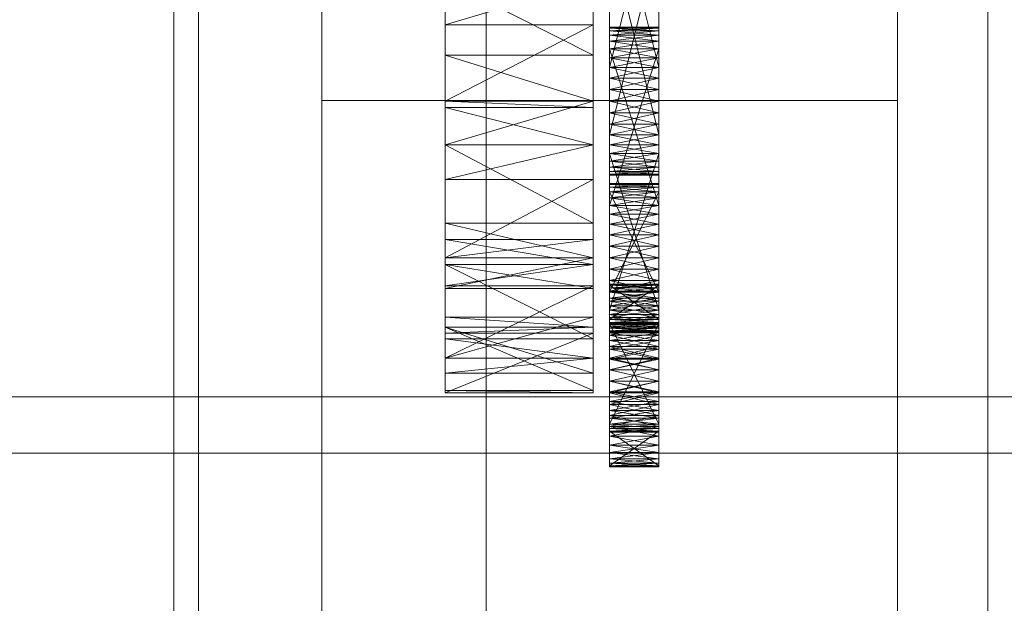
# Model space of a CAD drawing. Header units: millimetres. Extents: x -4738 to 65662, y -68080 to 6847.
# Tile 407 of 656: x 1378 to 1498, y -33625 to -33554. Entities that reach past the tile are written whole.
import ezdxf

# ---------------------------------------------------------------- set-up
doc = ezdxf.new("R2010")
doc.units = ezdxf.units.MM
for name, color, linetype, lineweight in [('COTAS_O', 1, 'Continuous', 0), ('frontal_C03', 7, 'Continuous', 0), ('frontal_secador', 7, 'Continuous', 0), ('frontal_tolva', 7, 'Continuous', 0)]:
    doc.layers.add(name, color=color, linetype=linetype, lineweight=lineweight)
doc.dimstyles.new('R19_100', dxfattribs={"dimtxt": 250, "dimasz": 150, "dimexe": 150, "dimexo": 80, "dimgap": 100, "dimtad": 1, "dimtih": 1, "dimtoh": 1, "dimdsep": 46, "dimcen": 0.09, "dimadec": 0, "dimazin": 0, "dimtfac": 1, "dimtdec": 4, "dimtofl": 0, "dimtmove": 0, "dimatfit": 3, "dimfxl": 1, "dimtolj": 1, "dimtzin": 0, "dimarcsym": 0})

# ---------------------------------------------------------------- blocks, each defined once
blk = doc.blocks.new('DIM_R30_48')
at = {"layer": 'COTAS_O'}
for p, q in [((-1725, -33700), (-1575, -33655)), ((1725, -33700), (1575, -33655)), ((-1725, -34400), (-1725, -33700)), ((-1725, -33700), (1725, -33700)), ((-1725, -33700), (-1575, -33745)), ((1725, -33700), (1575, -33745)), ((1725, -34400), (1725, -33700))]:
    blk.add_line(p, q, dxfattribs=at)
blk.add_text('3450 O', height=250, dxfattribs=at).set_placement((0, -33600))

msp = doc.modelspace()

# ---------------------------------------------------------------- linework, layer by layer
at = {"layer": 'frontal_C03'}
for p, q in [((1435, -34954.179), (1435, -32259.264)), ((1496, -34954.179), (1496, -32259.264)), ((1435, -32263.162), (1435, -34958.077)), ((1435, -35437.51), (1435, -32742.595)), ((1435, -32746.492), (1435, -35441.408)), ((1496, -32746.492), (1496, -35441.408)), ((1415, -35988), (1415, -33007.45)), ((1485, -35988), (1485, -33007.45)), ((1415, -33563.95), (1485, -33563.95)), ((1415, -35988), (1415, -33563.95)), ((1485, -35988), (1485, -33563.95))]:
    msp.add_line(p, q, dxfattribs=at)
at = {"layer": 'frontal_secador'}
for p, q in [((1400, -36000), (1400, -33000)), ((1397, -35940), (1397, -33075)), ((1400, -36000), (1400, -33075)), ((1400, -34600), (1400, -33075)), ((1400, -35940), (1400, -33075)), ((1400, -34650), (1400, -33075)), ((1400, -36000), (1400, -33250)), ((1430, -33591.527), (1430, -33457.639)), ((1448, -33457.639), (1448, -33591.527)), ((1430, -33525.858), (1430, -33569.361)), ((1430, -33525.858), (1430, -33591.527)), ((1448, -33569.361), (1448, -33525.858)), ((1448, -33591.527), (1448, -33525.858)), ((1450, -33531.516), (1450, -33562.642)), ((1456, -33562.642), (1456, -33531.516)), ((1450, -33561.268), (1450, -33533.711)), ((1450, -33566.831), (1450, -33533.711)), ((1450, -33573.05), (1450, -33533.711)), ((1450, -33534.785), (1450, -33559.964)), ((1450, -33534.785), (1450, -33562.642)), ((1450, -33570.414), (1450, -33534.785)), ((1456, -33533.711), (1456, -33561.268)), ((1456, -33533.711), (1456, -33566.831)), ((1456, -33533.711), (1456, -33573.05)), ((1456, -33559.964), (1456, -33534.785)), ((1456, -33562.642), (1456, -33534.785)), ((1456, -33534.785), (1456, -33570.414)), ((1450, -33561.268), (1450, -33535.99)), ((1450, -33535.99), (1450, -33559.964)), ((1456, -33535.99), (1450, -33559.964)), ((1456, -33559.964), (1450, -33535.99)), ((1456, -33535.99), (1456, -33561.268)), ((1456, -33559.964), (1456, -33535.99)), ((1450, -33570.414), (1450, -33540.075)), ((1456, -33540.075), (1456, -33570.414)), ((1450, -33541.483), (1450, -33569.34)), ((1450, -33541.483), (1450, -33571.331)), ((1450, -33541.483), (1450, -33573.05)), ((1456, -33569.34), (1456, -33541.483)), ((1456, -33571.331), (1456, -33541.483)), ((1456, -33573.05), (1456, -33541.483)), ((1450, -33568.135), (1450, -33542.857)), ((1450, -33570.414), (1450, -33542.857)), ((1456, -33542.857), (1456, -33568.135)), ((1456, -33542.857), (1456, -33570.414)), ((1450, -33544.161), (1450, -33569.34)), ((1450, -33568.135), (1450, -33544.161)), ((1456, -33568.135), (1450, -33544.161)), ((1456, -33544.161), (1450, -33568.135)), ((1456, -33569.34), (1456, -33544.161)), ((1456, -33544.161), (1456, -33568.135)), ((1430, -33549.365), (1430, -33564.806)), ((1430, -33558.435), (1430, -33549.365)), ((1430, -33569.361), (1430, -33549.365)), ((1430, -33549.365), (1430, -33554.777)), ((1430, -33583.889), (1430, -33549.365)), ((1430, -33591.527), (1430, -33549.365)), ((1448, -33549.365), (1430, -33554.777)), ((1448, -33558.435), (1430, -33549.365)), ((1448, -33564.806), (1448, -33549.365)), ((1448, -33549.365), (1448, -33558.435)), ((1448, -33549.365), (1448, -33569.361)), ((1448, -33554.777), (1448, -33549.365)), ((1448, -33549.365), (1448, -33583.889)), ((1448, -33549.365), (1448, -33591.527)), ((1430, -33569.353), (1430, -33554.777)), ((1430, -33554.777), (1430, -33564.05)), ((1430, -33569.361), (1430, -33554.777)), ((1448, -33554.777), (1430, -33554.777)), ((1448, -33554.777), (1430, -33564.05)), ((1448, -33554.777), (1448, -33569.353)), ((1448, -33564.05), (1448, -33554.777)), ((1448, -33554.777), (1448, -33569.361)), ((1450, -33555.16), (1450, -33555.05)), ((1456, -33555.16), (1450, -33555.05)), ((1456, -33555.05), (1450, -33555.05)), ((1456, -33555.05), (1450, -33555.16)), ((1450, -33555.05), (1450, -33555.49)), ((1450, -33555.05), (1450, -33556.768)), ((1450, -33555.05), (1450, -33578.99)), ((1450, -33561.268), (1450, -33555.05)), ((1456, -33555.16), (1456, -33555.05)), ((1456, -33555.49), (1456, -33555.05)), ((1456, -33556.768), (1456, -33555.05)), ((1456, -33578.99), (1456, -33555.05)), ((1456, -33555.05), (1456, -33561.268)), ((1450, -33555.16), (1450, -33556.031)), ((1450, -33555.49), (1450, -33555.16)), ((1450, -33555.16), (1450, -33557.686)), ((1456, -33555.49), (1450, -33555.16)), ((1456, -33555.16), (1450, -33555.16)), ((1456, -33555.16), (1450, -33555.49)), ((1450, -33556.031), (1450, -33555.49)), ((1456, -33556.031), (1450, -33555.49)), ((1456, -33555.49), (1450, -33555.49)), ((1456, -33555.49), (1450, -33556.031)), ((1450, -33555.49), (1450, -33556.768)), ((1450, -33556.031), (1450, -33557.686)), ((1450, -33556.768), (1450, -33556.031)), ((1450, -33577.785), (1450, -33556.031)), ((1450, -33583.075), (1450, -33556.031)), ((1450, -33556.031), (1450, -33568.135)), ((1450, -33591.635), (1450, -33556.031)), ((1456, -33556.768), (1450, -33556.031)), ((1456, -33556.031), (1450, -33556.031)), ((1456, -33556.031), (1450, -33556.768)), ((1456, -33556.031), (1456, -33555.16)), ((1456, -33555.16), (1456, -33555.49)), ((1456, -33557.686), (1456, -33555.16)), ((1456, -33555.49), (1456, -33556.031)), ((1456, -33556.768), (1456, -33555.49)), ((1456, -33557.686), (1456, -33556.031)), ((1456, -33556.031), (1456, -33556.768)), ((1456, -33556.031), (1456, -33577.785)), ((1456, -33556.031), (1456, -33583.075)), ((1456, -33568.135), (1456, -33556.031)), ((1456, -33556.031), (1456, -33591.635)), ((1450, -33557.686), (1450, -33556.768)), ((1456, -33557.686), (1450, -33556.768)), ((1456, -33556.768), (1450, -33556.768)), ((1456, -33556.768), (1450, -33557.686)), ((1450, -33556.768), (1450, -33576.711)), ((1450, -33558.76), (1450, -33556.768)), ((1450, -33556.768), (1450, -33578.99)), ((1450, -33561.268), (1450, -33556.768)), ((1456, -33556.768), (1456, -33557.686)), ((1456, -33576.711), (1456, -33556.768)), ((1456, -33556.768), (1456, -33558.76)), ((1456, -33578.99), (1456, -33556.768)), ((1456, -33556.768), (1456, -33561.268)), ((1430, -33558.435), (1430, -33564.806)), ((1430, -33564.05), (1430, -33558.435)), ((1448, -33564.05), (1430, -33558.435)), ((1448, -33558.435), (1430, -33558.435)), ((1448, -33564.806), (1448, -33558.435)), ((1448, -33558.435), (1448, -33564.05)), ((1450, -33557.686), (1450, -33559.964)), ((1450, -33558.76), (1450, -33557.686)), ((1450, -33577.785), (1450, -33557.686)), ((1450, -33557.686), (1450, -33576.711)), ((1450, -33557.686), (1450, -33562.642)), ((1450, -33557.686), (1450, -33568.135)), ((1456, -33558.76), (1450, -33557.686)), ((1456, -33557.686), (1450, -33557.686)), ((1456, -33557.686), (1450, -33576.711)), ((1456, -33576.711), (1450, -33557.686)), ((1456, -33557.686), (1450, -33558.76)), ((1456, -33559.964), (1456, -33557.686)), ((1456, -33557.686), (1456, -33558.76)), ((1456, -33557.686), (1456, -33577.785)), ((1456, -33576.711), (1456, -33557.686)), ((1456, -33562.642), (1456, -33557.686)), ((1456, -33568.135), (1456, -33557.686)), ((1450, -33559.964), (1450, -33558.76)), ((1456, -33559.964), (1450, -33558.76)), ((1456, -33558.76), (1450, -33558.76)), ((1450, -33561.268), (1450, -33558.76)), ((1456, -33558.76), (1450, -33559.964)), ((1456, -33558.76), (1456, -33559.964)), ((1456, -33558.76), (1456, -33561.268)), ((1450, -33559.964), (1450, -33561.268)), ((1456, -33559.964), (1450, -33559.964)), ((1456, -33559.964), (1450, -33561.268)), ((1450, -33559.964), (1450, -33562.642)), ((1456, -33561.268), (1450, -33559.964)), ((1456, -33561.268), (1456, -33559.964)), ((1456, -33562.642), (1456, -33559.964)), ((1450, -33564.05), (1450, -33561.268)), ((1450, -33561.268), (1450, -33562.642)), ((1450, -33566.831), (1450, -33561.268)), ((1456, -33561.268), (1450, -33561.268)), ((1456, -33561.268), (1450, -33562.642)), ((1456, -33562.642), (1450, -33561.268)), ((1450, -33591.094), (1450, -33561.268)), ((1450, -33561.268), (1450, -33578.99)), ((1456, -33561.268), (1456, -33564.05)), ((1456, -33562.642), (1456, -33561.268)), ((1456, -33561.268), (1456, -33566.831)), ((1456, -33561.268), (1456, -33591.094)), ((1456, -33578.99), (1456, -33561.268)), ((1450, -33562.642), (1450, -33564.05)), ((1456, -33562.642), (1450, -33562.642)), ((1456, -33562.642), (1450, -33564.05)), ((1450, -33562.642), (1450, -33565.458)), ((1450, -33562.642), (1450, -33568.135)), ((1456, -33564.05), (1450, -33562.642)), ((1450, -33562.642), (1450, -33572.069)), ((1450, -33562.642), (1450, -33570.414)), ((1456, -33564.05), (1456, -33562.642)), ((1456, -33565.458), (1456, -33562.642)), ((1456, -33568.135), (1456, -33562.642)), ((1456, -33572.069), (1456, -33562.642)), ((1456, -33570.414), (1456, -33562.642)), ((1430, -33564.05), (1430, -33569.353)), ((1430, -33564.806), (1430, -33564.05)), ((1448, -33564.05), (1430, -33564.05)), ((1448, -33564.05), (1430, -33569.353)), ((1448, -33564.806), (1430, -33564.05)), ((1448, -33569.353), (1448, -33564.05)), ((1448, -33564.05), (1448, -33564.806)), ((1450, -33566.831), (1450, -33564.05)), ((1450, -33564.05), (1450, -33565.458)), ((1456, -33564.05), (1450, -33564.05)), ((1456, -33564.05), (1450, -33565.458)), ((1456, -33565.458), (1450, -33564.05)), ((1456, -33564.05), (1456, -33566.831)), ((1456, -33565.458), (1456, -33564.05)), ((1430, -33569.361), (1430, -33564.806)), ((1448, -33569.361), (1430, -33564.806)), ((1448, -33564.806), (1430, -33564.806)), ((1448, -33564.806), (1448, -33569.361)), ((1450, -33565.458), (1450, -33566.831)), ((1456, -33565.458), (1450, -33565.458)), ((1456, -33565.458), (1450, -33566.831)), ((1450, -33565.458), (1450, -33568.135)), ((1456, -33566.831), (1450, -33565.458)), ((1456, -33566.831), (1456, -33565.458)), ((1456, -33568.135), (1456, -33565.458)), ((1450, -33569.34), (1450, -33566.831)), ((1450, -33566.831), (1450, -33568.135)), ((1450, -33571.331), (1450, -33566.831)), ((1450, -33573.05), (1450, -33566.831)), ((1456, -33566.831), (1450, -33566.831)), ((1456, -33566.831), (1450, -33568.135)), ((1456, -33568.135), (1450, -33566.831)), ((1450, -33591.094), (1450, -33566.831)), ((1456, -33566.831), (1456, -33569.34)), ((1456, -33568.135), (1456, -33566.831)), ((1456, -33566.831), (1456, -33571.331)), ((1456, -33566.831), (1456, -33573.05)), ((1456, -33566.831), (1456, -33591.094)), ((1450, -33569.34), (1450, -33568.135)), ((1456, -33568.135), (1450, -33568.135)), ((1456, -33568.135), (1450, -33569.34)), ((1456, -33569.34), (1450, -33568.135)), ((1450, -33568.135), (1450, -33570.414)), ((1450, -33568.135), (1450, -33590.357)), ((1450, -33568.135), (1450, -33591.635)), ((1450, -33568.135), (1450, -33572.069)), ((1456, -33568.135), (1456, -33569.34)), ((1456, -33570.414), (1456, -33568.135)), ((1456, -33590.357), (1456, -33568.135)), ((1456, -33591.635), (1456, -33568.135)), ((1456, -33572.069), (1456, -33568.135)), ((1448, -33569.353), (1430, -33569.353)), ((1448, -33569.353), (1430, -33569.361)), ((1430, -33569.361), (1430, -33580.859)), ((1430, -33578.895), (1430, -33569.361)), ((1430, -33583.889), (1430, -33569.361)), ((1430, -33569.361), (1430, -33573.572)), ((1430, -33569.361), (1430, -33591.527)), ((1448, -33569.361), (1430, -33569.361)), ((1448, -33569.361), (1430, -33573.572)), ((1448, -33578.895), (1430, -33569.361)), ((1448, -33580.859), (1448, -33569.361)), ((1448, -33569.361), (1448, -33578.895)), ((1448, -33569.361), (1448, -33583.889)), ((1448, -33573.572), (1448, -33569.361)), ((1448, -33591.527), (1448, -33569.361)), ((1450, -33571.331), (1450, -33569.34)), ((1450, -33569.34), (1450, -33570.414)), ((1456, -33569.34), (1450, -33569.34)), ((1456, -33569.34), (1450, -33570.414)), ((1456, -33570.414), (1450, -33569.34)), ((1450, -33589.439), (1450, -33569.34)), ((1450, -33591.094), (1450, -33569.34)), ((1456, -33569.34), (1456, -33571.331)), ((1456, -33570.414), (1456, -33569.34)), ((1456, -33569.34), (1456, -33589.439)), ((1456, -33569.34), (1456, -33591.094)), ((1450, -33570.414), (1450, -33571.331)), ((1456, -33570.414), (1450, -33570.414)), ((1456, -33570.414), (1450, -33571.331)), ((1456, -33571.331), (1450, -33570.414)), ((1450, -33570.414), (1450, -33590.357)), ((1450, -33589.439), (1450, -33570.414)), ((1456, -33589.439), (1450, -33570.414)), ((1456, -33570.414), (1450, -33589.439)), ((1450, -33572.069), (1450, -33570.414)), ((1450, -33572.939), (1450, -33570.414)), ((1456, -33571.331), (1456, -33570.414)), ((1456, -33590.357), (1456, -33570.414)), ((1456, -33570.414), (1456, -33589.439)), ((1456, -33570.414), (1456, -33572.069)), ((1456, -33570.414), (1456, -33572.939)), ((1450, -33572.609), (1450, -33571.331)), ((1450, -33571.331), (1450, -33572.069)), ((1450, -33573.05), (1450, -33571.331)), ((1456, -33571.331), (1450, -33571.331)), ((1456, -33571.331), (1450, -33572.069)), ((1456, -33572.069), (1450, -33571.331)), ((1456, -33571.331), (1456, -33572.609)), ((1456, -33572.069), (1456, -33571.331)), ((1456, -33571.331), (1456, -33573.05)), ((1450, -33572.069), (1450, -33572.609)), ((1456, -33572.069), (1450, -33572.069)), ((1456, -33572.069), (1450, -33572.609)), ((1456, -33572.609), (1450, -33572.069)), ((1450, -33572.939), (1450, -33572.069)), ((1450, -33573.05), (1450, -33572.609)), ((1450, -33572.609), (1450, -33572.939)), ((1456, -33572.609), (1450, -33572.609)), ((1456, -33572.609), (1450, -33572.939)), ((1456, -33572.939), (1450, -33572.609)), ((1450, -33572.939), (1450, -33573.05)), ((1456, -33572.939), (1450, -33572.939)), ((1456, -33572.939), (1450, -33573.05)), ((1456, -33573.05), (1450, -33572.939)), ((1456, -33573.05), (1450, -33573.05)), ((1456, -33572.609), (1456, -33572.069)), ((1456, -33572.069), (1456, -33572.939)), ((1456, -33572.609), (1456, -33573.05)), ((1456, -33572.939), (1456, -33572.609)), ((1456, -33573.05), (1456, -33572.939)), ((1430, -33586.827), (1430, -33573.572)), ((1430, -33573.572), (1430, -33583.075)), ((1430, -33583.889), (1430, -33573.572)), ((1448, -33573.572), (1430, -33573.572)), ((1448, -33573.572), (1430, -33583.075)), ((1448, -33573.572), (1448, -33586.827)), ((1448, -33583.075), (1448, -33573.572)), ((1448, -33573.572), (1448, -33583.889)), ((1450, -33574.186), (1450, -33574.075)), ((1456, -33574.186), (1450, -33574.075)), ((1456, -33574.075), (1450, -33574.075)), ((1456, -33574.075), (1450, -33574.186)), ((1450, -33574.075), (1450, -33574.516)), ((1450, -33574.186), (1450, -33575.056)), ((1450, -33574.516), (1450, -33574.186)), ((1450, -33588.01), (1450, -33574.186)), ((1450, -33574.186), (1450, -33578.99)), ((1450, -33592.51), (1450, -33574.186)), ((1450, -33574.186), (1450, -33589.439)), ((1450, -33602.572), (1450, -33574.186)), ((1456, -33574.516), (1450, -33574.186)), ((1456, -33574.186), (1450, -33574.186)), ((1456, -33574.186), (1450, -33574.516)), ((1456, -33574.186), (1456, -33574.075)), ((1456, -33574.516), (1456, -33574.075)), ((1456, -33575.056), (1456, -33574.186)), ((1456, -33574.186), (1456, -33574.516)), ((1456, -33574.186), (1456, -33588.01)), ((1456, -33578.99), (1456, -33574.186)), ((1456, -33574.186), (1456, -33592.51)), ((1456, -33589.439), (1456, -33574.186)), ((1456, -33574.186), (1456, -33602.572)), ((1450, -33575.056), (1450, -33574.516)), ((1456, -33575.056), (1450, -33574.516)), ((1456, -33574.516), (1450, -33574.516)), ((1456, -33574.516), (1450, -33575.056)), ((1450, -33574.516), (1450, -33587.272)), ((1450, -33575.794), (1450, -33574.516)), ((1450, -33574.516), (1450, -33588.927)), ((1450, -33577.785), (1450, -33574.516)), ((1450, -33583.075), (1450, -33574.516)), ((1450, -33575.056), (1450, -33576.711)), ((1450, -33575.794), (1450, -33575.056)), ((1450, -33588.01), (1450, -33575.056)), ((1450, -33575.056), (1450, -33587.272)), ((1450, -33575.056), (1450, -33578.99)), ((1456, -33575.794), (1450, -33575.056)), ((1456, -33575.056), (1450, -33575.056)), ((1456, -33575.056), (1450, -33587.272)), ((1456, -33587.272), (1450, -33575.056)), ((1456, -33575.056), (1450, -33575.794)), ((1456, -33574.516), (1456, -33575.056)), ((1456, -33587.272), (1456, -33574.516)), ((1456, -33574.516), (1456, -33575.794)), ((1456, -33588.927), (1456, -33574.516)), ((1456, -33574.516), (1456, -33577.785)), ((1456, -33574.516), (1456, -33583.075)), ((1456, -33576.711), (1456, -33575.056)), ((1456, -33575.056), (1456, -33575.794)), ((1456, -33575.056), (1456, -33588.01)), ((1456, -33587.272), (1456, -33575.056)), ((1456, -33578.99), (1456, -33575.056)), ((1450, -33576.711), (1450, -33575.794)), ((1456, -33576.711), (1450, -33575.794)), ((1456, -33575.794), (1450, -33575.794)), ((1450, -33577.785), (1450, -33575.794)), ((1456, -33575.794), (1450, -33576.711)), ((1456, -33575.794), (1456, -33576.711)), ((1456, -33575.794), (1456, -33577.785)), ((1450, -33576.711), (1450, -33577.785)), ((1456, -33576.711), (1450, -33576.711)), ((1456, -33576.711), (1450, -33577.785)), ((1450, -33576.711), (1450, -33578.99)), ((1456, -33577.785), (1450, -33576.711)), ((1450, -33580.294), (1450, -33577.785)), ((1450, -33577.785), (1450, -33578.99)), ((1450, -33583.075), (1450, -33577.785)), ((1456, -33577.785), (1450, -33577.785)), ((1456, -33577.785), (1450, -33578.99)), ((1456, -33578.99), (1450, -33577.785)), ((1456, -33577.785), (1456, -33576.711)), ((1456, -33578.99), (1456, -33576.711)), ((1456, -33577.785), (1456, -33580.294)), ((1456, -33578.99), (1456, -33577.785)), ((1456, -33577.785), (1456, -33583.075)), ((1430, -33578.895), (1430, -33580.859)), ((1430, -33583.075), (1430, -33578.895)), ((1448, -33583.075), (1430, -33578.895)), ((1448, -33578.895), (1430, -33578.895)), ((1448, -33580.859), (1448, -33578.895)), ((1448, -33578.895), (1448, -33583.075)), ((1450, -33578.99), (1450, -33580.294)), ((1456, -33578.99), (1450, -33578.99)), ((1456, -33578.99), (1450, -33580.294)), ((1450, -33578.99), (1450, -33581.667)), ((1450, -33578.99), (1450, -33584.483)), ((1450, -33578.99), (1450, -33589.439)), ((1456, -33580.294), (1450, -33578.99)), ((1450, -33578.99), (1450, -33591.094)), ((1456, -33580.294), (1456, -33578.99)), ((1456, -33581.667), (1456, -33578.99)), ((1456, -33584.483), (1456, -33578.99)), ((1456, -33589.439), (1456, -33578.99)), ((1456, -33591.094), (1456, -33578.99)), ((1450, -33583.075), (1450, -33580.294)), ((1450, -33580.294), (1450, -33581.667)), ((1456, -33580.294), (1450, -33580.294)), ((1456, -33580.294), (1450, -33581.667)), ((1456, -33581.667), (1450, -33580.294)), ((1456, -33580.294), (1456, -33583.075)), ((1456, -33581.667), (1456, -33580.294)), ((1430, -33580.859), (1430, -33583.075)), ((1430, -33583.889), (1430, -33580.859)), ((1448, -33583.889), (1430, -33580.859)), ((1448, -33580.859), (1430, -33580.859)), ((1448, -33580.859), (1430, -33583.075)), ((1448, -33583.075), (1448, -33580.859)), ((1448, -33580.859), (1448, -33583.889)), ((1450, -33581.667), (1450, -33583.075)), ((1456, -33581.667), (1450, -33581.667)), ((1456, -33581.667), (1450, -33583.075)), ((1450, -33581.667), (1450, -33584.483)), ((1456, -33583.075), (1450, -33581.667)), ((1456, -33583.075), (1456, -33581.667)), ((1456, -33584.483), (1456, -33581.667)), ((1430, -33583.075), (1430, -33586.827)), ((1448, -33583.075), (1430, -33583.075)), ((1448, -33583.075), (1430, -33586.827)), ((1448, -33586.827), (1448, -33583.075)), ((1450, -33585.857), (1450, -33583.075)), ((1450, -33583.075), (1450, -33584.483)), ((1450, -33588.365), (1450, -33583.075)), ((1450, -33591.635), (1450, -33583.075)), ((1456, -33583.075), (1450, -33583.075)), ((1456, -33583.075), (1450, -33584.483)), ((1456, -33584.483), (1450, -33583.075)), ((1450, -33604.18), (1450, -33583.075)), ((1450, -33583.075), (1450, -33588.927)), ((1456, -33583.075), (1456, -33585.857)), ((1456, -33584.483), (1456, -33583.075)), ((1456, -33583.075), (1456, -33588.365)), ((1456, -33583.075), (1456, -33591.635)), ((1456, -33583.075), (1456, -33604.18)), ((1456, -33588.927), (1456, -33583.075)), ((1430, -33586.827), (1430, -33583.889)), ((1430, -33583.889), (1430, -33590.317)), ((1430, -33592.954), (1430, -33583.889)), ((1430, -33591.527), (1430, -33583.889)), ((1430, -33583.889), (1430, -33586.487)), ((1448, -33586.827), (1430, -33583.889)), ((1448, -33583.889), (1430, -33583.889)), ((1448, -33583.889), (1430, -33586.487)), ((1448, -33592.954), (1430, -33583.889)), ((1448, -33583.889), (1448, -33586.827)), ((1448, -33590.317), (1448, -33583.889)), ((1448, -33583.889), (1448, -33592.954)), ((1448, -33583.889), (1448, -33591.527)), ((1448, -33586.487), (1448, -33583.889)), ((1450, -33584.483), (1450, -33585.857)), ((1456, -33584.483), (1450, -33584.483)), ((1456, -33584.483), (1450, -33585.857)), ((1450, -33584.483), (1450, -33587.161)), ((1450, -33584.483), (1450, -33589.439)), ((1456, -33585.857), (1450, -33584.483)), ((1456, -33585.857), (1456, -33584.483)), ((1456, -33587.161), (1456, -33584.483)), ((1456, -33589.439), (1456, -33584.483)), ((1450, -33588.365), (1450, -33585.857)), ((1450, -33585.857), (1450, -33587.161)), ((1456, -33585.857), (1450, -33585.857)), ((1456, -33585.857), (1450, -33587.161)), ((1456, -33587.161), (1450, -33585.857)), ((1456, -33585.857), (1456, -33588.365)), ((1456, -33587.161), (1456, -33585.857)), ((1430, -33597.124), (1430, -33586.487)), ((1430, -33586.487), (1430, -33595.291)), ((1430, -33591.527), (1430, -33586.487)), ((1448, -33586.487), (1430, -33586.487)), ((1448, -33586.487), (1430, -33595.291)), ((1448, -33586.827), (1430, -33586.827)), ((1448, -33586.487), (1448, -33597.124)), ((1448, -33595.291), (1448, -33586.487)), ((1448, -33586.487), (1448, -33591.527)), ((1450, -33586.402), (1450, -33586.291)), ((1456, -33586.402), (1450, -33586.291)), ((1456, -33586.291), (1450, -33586.291)), ((1456, -33586.291), (1450, -33586.402)), ((1450, -33586.291), (1450, -33590.611)), ((1450, -33586.731), (1450, -33586.291)), ((1450, -33586.291), (1450, -33591.481)), ((1450, -33588.01), (1450, -33586.291)), ((1450, -33586.402), (1450, -33587.272)), ((1450, -33586.731), (1450, -33586.402)), ((1450, -33590.94), (1450, -33586.402)), ((1450, -33586.402), (1450, -33590.611)), ((1450, -33586.402), (1450, -33588.927)), ((1450, -33586.402), (1450, -33593.883)), ((1450, -33594.21), (1450, -33586.402)), ((1450, -33586.402), (1450, -33603.31)), ((1450, -33604.79), (1450, -33586.402)), ((1456, -33586.731), (1450, -33586.402)), ((1456, -33586.402), (1450, -33586.402)), ((1456, -33586.402), (1450, -33590.611)), ((1456, -33590.611), (1450, -33586.402)), ((1456, -33586.402), (1450, -33586.731)), ((1450, -33587.272), (1450, -33586.731)), ((1456, -33587.272), (1450, -33586.731)), ((1456, -33586.731), (1450, -33586.731)), ((1450, -33588.01), (1450, -33586.731)), ((1456, -33586.731), (1450, -33587.272)), ((1450, -33587.161), (1450, -33588.365)), ((1456, -33587.161), (1450, -33587.161)), ((1456, -33587.161), (1450, -33588.365)), ((1450, -33587.161), (1450, -33589.439)), ((1456, -33588.365), (1450, -33587.161)), ((1450, -33587.272), (1450, -33588.01)), ((1456, -33587.272), (1450, -33587.272)), ((1456, -33587.272), (1450, -33588.01)), ((1450, -33587.272), (1450, -33588.927)), ((1456, -33588.01), (1450, -33587.272)), ((1456, -33586.402), (1456, -33586.291)), ((1456, -33590.611), (1456, -33586.291)), ((1456, -33586.291), (1456, -33586.731)), ((1456, -33591.481), (1456, -33586.291)), ((1456, -33586.291), (1456, -33588.01)), ((1456, -33587.272), (1456, -33586.402)), ((1456, -33586.402), (1456, -33586.731)), ((1456, -33586.402), (1456, -33590.94)), ((1456, -33590.611), (1456, -33586.402)), ((1456, -33588.927), (1456, -33586.402)), ((1456, -33593.883), (1456, -33586.402)), ((1456, -33586.402), (1456, -33594.21)), ((1456, -33603.31), (1456, -33586.402)), ((1456, -33586.402), (1456, -33604.79)), ((1456, -33586.731), (1456, -33587.272)), ((1456, -33586.731), (1456, -33588.01)), ((1456, -33588.365), (1456, -33587.161)), ((1456, -33589.439), (1456, -33587.161)), ((1456, -33588.01), (1456, -33587.272)), ((1456, -33588.927), (1456, -33587.272)), ((1450, -33590.001), (1450, -33588.01)), ((1450, -33588.01), (1450, -33588.927)), ((1450, -33592.51), (1450, -33588.01)), ((1456, -33588.01), (1450, -33588.01)), ((1456, -33588.01), (1450, -33588.927)), ((1456, -33588.927), (1450, -33588.01)), ((1450, -33588.01), (1450, -33591.481)), ((1450, -33598.072), (1450, -33588.01)), ((1450, -33590.357), (1450, -33588.365)), ((1450, -33588.365), (1450, -33589.439)), ((1450, -33591.635), (1450, -33588.365)), ((1456, -33588.365), (1450, -33588.365)), ((1456, -33588.365), (1450, -33589.439)), ((1456, -33589.439), (1450, -33588.365)), ((1450, -33604.18), (1450, -33588.365)), ((1456, -33588.01), (1456, -33590.001)), ((1456, -33588.927), (1456, -33588.01)), ((1456, -33588.01), (1456, -33592.51)), ((1456, -33591.481), (1456, -33588.01)), ((1456, -33588.01), (1456, -33598.072)), ((1456, -33588.365), (1456, -33590.357)), ((1456, -33589.439), (1456, -33588.365)), ((1456, -33588.365), (1456, -33591.635)), ((1456, -33588.365), (1456, -33604.18)), ((1450, -33588.927), (1450, -33590.001)), ((1456, -33588.927), (1450, -33588.927)), ((1456, -33588.927), (1450, -33590.001)), ((1450, -33588.927), (1450, -33591.205)), ((1450, -33588.927), (1450, -33593.883)), ((1456, -33590.001), (1450, -33588.927)), ((1450, -33588.927), (1450, -33599.377)), ((1450, -33588.927), (1450, -33604.18)), ((1450, -33590.357), (1450, -33589.439)), ((1456, -33589.439), (1450, -33589.439)), ((1456, -33589.439), (1450, -33590.357)), ((1456, -33590.357), (1450, -33589.439)), ((1450, -33589.439), (1450, -33591.094)), ((1450, -33589.439), (1450, -33603.85)), ((1450, -33589.439), (1450, -33604.291)), ((1450, -33589.439), (1450, -33602.572)), ((1450, -33589.439), (1450, -33591.965)), ((1456, -33590.001), (1456, -33588.927)), ((1456, -33591.205), (1456, -33588.927)), ((1456, -33593.883), (1456, -33588.927)), ((1456, -33599.377), (1456, -33588.927)), ((1456, -33604.18), (1456, -33588.927)), ((1456, -33589.439), (1456, -33590.357)), ((1456, -33591.094), (1456, -33589.439)), ((1456, -33603.85), (1456, -33589.439)), ((1456, -33604.291), (1456, -33589.439)), ((1456, -33602.572), (1456, -33589.439)), ((1456, -33591.965), (1456, -33589.439)), ((1430, -33592.954), (1430, -33590.317)), ((1430, -33590.317), (1430, -33595.291)), ((1430, -33591.527), (1430, -33590.317)), ((1448, -33591.527), (1430, -33590.317)), ((1448, -33590.317), (1430, -33590.317)), ((1448, -33590.317), (1430, -33595.291)), ((1448, -33590.317), (1448, -33592.954)), ((1448, -33595.291), (1448, -33590.317)), ((1448, -33590.317), (1448, -33591.527)), ((1450, -33592.51), (1450, -33590.001)), ((1450, -33590.001), (1450, -33591.205)), ((1456, -33590.001), (1450, -33590.001)), ((1456, -33590.001), (1450, -33591.205)), ((1456, -33591.205), (1450, -33590.001)), ((1450, -33591.635), (1450, -33590.357)), ((1450, -33590.357), (1450, -33591.094)), ((1456, -33590.357), (1450, -33590.357)), ((1456, -33590.357), (1450, -33591.094)), ((1456, -33591.094), (1450, -33590.357)), ((1450, -33603.31), (1450, -33590.357)), ((1450, -33604.18), (1450, -33590.357)), ((1450, -33590.611), (1450, -33590.94)), ((1456, -33590.611), (1450, -33590.611)), ((1456, -33590.611), (1450, -33590.94)), ((1450, -33590.611), (1450, -33591.481)), ((1456, -33590.94), (1450, -33590.611)), ((1450, -33592.219), (1450, -33590.94)), ((1450, -33590.94), (1450, -33591.481)), ((1450, -33594.21), (1450, -33590.94)), ((1456, -33590.94), (1450, -33590.94)), ((1456, -33590.94), (1450, -33591.481)), ((1456, -33591.481), (1450, -33590.94)), ((1456, -33590.001), (1456, -33592.51)), ((1456, -33591.205), (1456, -33590.001)), ((1456, -33590.357), (1456, -33591.635)), ((1456, -33591.094), (1456, -33590.357)), ((1456, -33590.357), (1456, -33603.31)), ((1456, -33590.357), (1456, -33604.18)), ((1456, -33590.94), (1456, -33590.611)), ((1456, -33591.481), (1456, -33590.611)), ((1456, -33590.94), (1456, -33592.219)), ((1456, -33591.481), (1456, -33590.94)), ((1456, -33590.94), (1456, -33594.21)), ((1430, -33597.124), (1430, -33591.527)), ((1430, -33591.527), (1430, -33592.256)), ((1430, -33599.235), (1430, -33591.527)), ((1448, -33597.124), (1430, -33591.527)), ((1448, -33591.527), (1430, -33591.527)), ((1448, -33591.527), (1430, -33592.256)), ((1448, -33599.235), (1430, -33591.527)), ((1430, -33599.235), (1430, -33592.256)), ((1430, -33592.256), (1430, -33599.5)), ((1448, -33592.256), (1430, -33592.256)), ((1448, -33592.256), (1430, -33599.5)), ((1448, -33591.527), (1448, -33597.124)), ((1448, -33592.256), (1448, -33591.527)), ((1448, -33591.527), (1448, -33599.235)), ((1448, -33592.256), (1448, -33599.235)), ((1448, -33599.5), (1448, -33592.256)), ((1450, -33591.094), (1450, -33591.635)), ((1456, -33591.094), (1450, -33591.094)), ((1456, -33591.094), (1450, -33591.635)), ((1456, -33591.635), (1450, -33591.094)), ((1450, -33591.094), (1450, -33603.85)), ((1450, -33603.31), (1450, -33591.094)), ((1456, -33603.31), (1450, -33591.094)), ((1456, -33591.094), (1450, -33603.31)), ((1450, -33591.965), (1450, -33591.094)), ((1450, -33591.205), (1450, -33592.51)), ((1456, -33591.205), (1450, -33591.205)), ((1456, -33591.205), (1450, -33592.51)), ((1450, -33591.205), (1450, -33593.883)), ((1456, -33592.51), (1450, -33591.205)), ((1450, -33591.481), (1450, -33592.219)), ((1456, -33591.481), (1450, -33591.481)), ((1456, -33591.481), (1450, -33592.219)), ((1450, -33591.481), (1450, -33593.136)), ((1450, -33591.481), (1450, -33595.414)), ((1450, -33591.481), (1450, -33600.908)), ((1450, -33591.481), (1450, -33608.389)), ((1450, -33598.072), (1450, -33591.481)), ((1456, -33592.219), (1450, -33591.481)), ((1450, -33592.075), (1450, -33591.635)), ((1450, -33591.635), (1450, -33591.965)), ((1456, -33591.635), (1450, -33591.635)), ((1456, -33591.635), (1450, -33591.965)), ((1456, -33591.965), (1450, -33591.635)), ((1450, -33591.965), (1450, -33592.075)), ((1456, -33591.965), (1450, -33591.965)), ((1456, -33591.965), (1450, -33592.075)), ((1456, -33592.075), (1450, -33591.965)), ((1456, -33592.075), (1450, -33592.075)), ((1450, -33594.21), (1450, -33592.219)), ((1450, -33592.219), (1450, -33593.136)), ((1456, -33592.219), (1450, -33592.219)), ((1456, -33592.219), (1450, -33593.136)), ((1456, -33593.136), (1450, -33592.219)), ((1456, -33591.635), (1456, -33591.094)), ((1456, -33603.85), (1456, -33591.094)), ((1456, -33591.094), (1456, -33603.31)), ((1456, -33591.094), (1456, -33591.965)), ((1456, -33592.51), (1456, -33591.205)), ((1456, -33593.883), (1456, -33591.205)), ((1456, -33592.219), (1456, -33591.481)), ((1456, -33593.136), (1456, -33591.481)), ((1456, -33595.414), (1456, -33591.481)), ((1456, -33600.908), (1456, -33591.481)), ((1456, -33608.389), (1456, -33591.481)), ((1456, -33591.481), (1456, -33598.072)), ((1456, -33591.635), (1456, -33592.075)), ((1456, -33591.965), (1456, -33591.635)), ((1456, -33592.075), (1456, -33591.965)), ((1456, -33592.219), (1456, -33594.21)), ((1456, -33593.136), (1456, -33592.219)), ((1430, -33595.291), (1430, -33592.954)), ((1448, -33595.291), (1430, -33592.954)), ((1448, -33592.954), (1430, -33592.954)), ((1448, -33592.954), (1448, -33595.291)), ((1450, -33595.291), (1450, -33592.51)), ((1450, -33592.51), (1450, -33593.883)), ((1450, -33598.072), (1450, -33592.51)), ((1450, -33602.572), (1450, -33592.51)), ((1456, -33592.51), (1450, -33592.51)), ((1456, -33592.51), (1450, -33593.883)), ((1456, -33593.883), (1450, -33592.51)), ((1450, -33593.136), (1450, -33594.21)), ((1456, -33593.136), (1450, -33593.136)), ((1456, -33593.136), (1450, -33594.21)), ((1450, -33593.136), (1450, -33595.414)), ((1456, -33594.21), (1450, -33593.136)), ((1456, -33592.51), (1456, -33595.291)), ((1456, -33593.883), (1456, -33592.51)), ((1456, -33592.51), (1456, -33598.072)), ((1456, -33592.51), (1456, -33602.572)), ((1456, -33594.21), (1456, -33593.136)), ((1456, -33595.414), (1456, -33593.136)), ((1450, -33593.883), (1450, -33595.291)), ((1456, -33593.883), (1450, -33593.883)), ((1456, -33593.883), (1450, -33595.291)), ((1450, -33593.883), (1450, -33596.699)), ((1450, -33593.883), (1450, -33599.377)), ((1450, -33593.883), (1450, -33603.31)), ((1456, -33595.291), (1450, -33593.883)), ((1450, -33596.719), (1450, -33594.21)), ((1450, -33594.21), (1450, -33595.414)), ((1450, -33599.5), (1450, -33594.21)), ((1450, -33604.79), (1450, -33594.21)), ((1456, -33594.21), (1450, -33594.21)), ((1456, -33594.21), (1450, -33595.414)), ((1456, -33595.414), (1450, -33594.21)), ((1456, -33595.291), (1456, -33593.883)), ((1456, -33596.699), (1456, -33593.883)), ((1456, -33599.377), (1456, -33593.883)), ((1456, -33603.31), (1456, -33593.883)), ((1456, -33594.21), (1456, -33596.719)), ((1456, -33595.414), (1456, -33594.21)), ((1456, -33594.21), (1456, -33599.5)), ((1456, -33594.21), (1456, -33604.79)), ((1430, -33595.291), (1430, -33597.124)), ((1448, -33595.291), (1430, -33595.291)), ((1448, -33595.291), (1430, -33597.124)), ((1448, -33597.124), (1448, -33595.291)), ((1450, -33598.072), (1450, -33595.291)), ((1450, -33595.291), (1450, -33596.699)), ((1456, -33595.291), (1450, -33595.291)), ((1456, -33595.291), (1450, -33596.699)), ((1456, -33596.699), (1450, -33595.291)), ((1450, -33595.414), (1450, -33596.719)), ((1456, -33595.414), (1450, -33595.414)), ((1456, -33595.414), (1450, -33596.719)), ((1450, -33595.414), (1450, -33598.092)), ((1450, -33595.414), (1450, -33600.908)), ((1456, -33596.719), (1450, -33595.414)), ((1456, -33595.291), (1456, -33598.072)), ((1456, -33596.699), (1456, -33595.291)), ((1456, -33596.719), (1456, -33595.414)), ((1456, -33598.092), (1456, -33595.414)), ((1456, -33600.908), (1456, -33595.414)), ((1450, -33596.699), (1450, -33598.072)), ((1456, -33596.699), (1450, -33596.699)), ((1456, -33596.699), (1450, -33598.072)), ((1450, -33596.699), (1450, -33599.377)), ((1456, -33598.072), (1450, -33596.699)), ((1450, -33599.5), (1450, -33596.719)), ((1450, -33596.719), (1450, -33598.092)), ((1456, -33596.719), (1450, -33596.719)), ((1456, -33596.719), (1450, -33598.092)), ((1456, -33598.092), (1450, -33596.719)), ((1456, -33598.072), (1456, -33596.699)), ((1456, -33599.377), (1456, -33596.699)), ((1456, -33596.719), (1456, -33599.5)), ((1456, -33598.092), (1456, -33596.719)), ((1448, -33597.124), (1430, -33597.124)), ((1450, -33600.581), (1450, -33598.072)), ((1450, -33598.072), (1450, -33599.377)), ((1450, -33602.572), (1450, -33598.072)), ((1456, -33598.072), (1450, -33598.072)), ((1456, -33598.072), (1450, -33599.377)), ((1456, -33599.377), (1450, -33598.072)), ((1450, -33608.389), (1450, -33598.072)), ((1450, -33598.092), (1450, -33599.5)), ((1456, -33598.092), (1450, -33598.092)), ((1456, -33598.092), (1450, -33599.5)), ((1450, -33598.092), (1450, -33600.908)), ((1456, -33599.5), (1450, -33598.092)), ((1456, -33598.072), (1456, -33600.581)), ((1456, -33599.377), (1456, -33598.072)), ((1456, -33598.072), (1456, -33602.572)), ((1456, -33598.072), (1456, -33608.389)), ((1456, -33599.5), (1456, -33598.092)), ((1456, -33600.908), (1456, -33598.092)), ((1430, -33599.5), (1430, -33599.235)), ((1448, -33599.5), (1430, -33599.235)), ((1448, -33599.235), (1430, -33599.235)), ((1448, -33599.235), (1448, -33599.5)), ((1450, -33599.377), (1450, -33600.581)), ((1456, -33599.377), (1450, -33599.377)), ((1456, -33599.377), (1450, -33600.581)), ((1450, -33599.377), (1450, -33601.655)), ((1450, -33599.377), (1450, -33603.31)), ((1456, -33600.581), (1450, -33599.377)), ((1450, -33599.377), (1450, -33604.18)), ((1456, -33600.581), (1456, -33599.377)), ((1456, -33601.655), (1456, -33599.377)), ((1456, -33603.31), (1456, -33599.377)), ((1456, -33604.18), (1456, -33599.377)), ((1448, -33599.5), (1430, -33599.5)), ((1450, -33602.281), (1450, -33599.5)), ((1450, -33599.5), (1450, -33600.908)), ((1450, -33604.79), (1450, -33599.5)), ((1456, -33599.5), (1450, -33599.5)), ((1456, -33599.5), (1450, -33600.908)), ((1456, -33600.908), (1450, -33599.5)), ((1450, -33602.572), (1450, -33600.581)), ((1450, -33600.581), (1450, -33601.655)), ((1456, -33600.581), (1450, -33600.581)), ((1456, -33600.581), (1450, -33601.655)), ((1456, -33601.655), (1450, -33600.581)), ((1456, -33599.5), (1456, -33602.281)), ((1456, -33600.908), (1456, -33599.5)), ((1456, -33599.5), (1456, -33604.79)), ((1456, -33600.581), (1456, -33602.572)), ((1456, -33601.655), (1456, -33600.581)), ((1450, -33600.908), (1450, -33602.281)), ((1456, -33600.908), (1450, -33600.908)), ((1456, -33600.908), (1450, -33602.281)), ((1450, -33600.908), (1450, -33603.586)), ((1450, -33600.908), (1450, -33605.864)), ((1450, -33600.908), (1450, -33608.389)), ((1456, -33602.281), (1450, -33600.908)), ((1450, -33601.655), (1450, -33602.572)), ((1456, -33601.655), (1450, -33601.655)), ((1456, -33601.655), (1450, -33602.572)), ((1450, -33601.655), (1450, -33603.31)), ((1456, -33602.572), (1450, -33601.655)), ((1456, -33602.281), (1456, -33600.908)), ((1456, -33603.586), (1456, -33600.908)), ((1456, -33605.864), (1456, -33600.908)), ((1456, -33608.389), (1456, -33600.908)), ((1456, -33602.572), (1456, -33601.655)), ((1456, -33603.31), (1456, -33601.655)), ((1450, -33604.79), (1450, -33602.281)), ((1450, -33602.281), (1450, -33603.586)), ((1456, -33602.281), (1450, -33602.281)), ((1456, -33602.281), (1450, -33603.586)), ((1456, -33603.586), (1450, -33602.281)), ((1450, -33603.85), (1450, -33602.572)), ((1450, -33602.572), (1450, -33603.31)), ((1450, -33604.291), (1450, -33602.572)), ((1456, -33602.572), (1450, -33602.572)), ((1456, -33602.572), (1450, -33603.31)), ((1456, -33603.31), (1450, -33602.572)), ((1450, -33608.389), (1450, -33602.572)), ((1456, -33602.281), (1456, -33604.79)), ((1456, -33603.586), (1456, -33602.281)), ((1456, -33602.572), (1456, -33603.85)), ((1456, -33603.31), (1456, -33602.572)), ((1456, -33602.572), (1456, -33604.291)), ((1456, -33602.572), (1456, -33608.389)), ((1450, -33603.85), (1450, -33603.31)), ((1456, -33603.31), (1450, -33603.31)), ((1456, -33603.31), (1450, -33603.85)), ((1456, -33603.85), (1450, -33603.31)), ((1450, -33603.31), (1450, -33604.18)), ((1450, -33603.31), (1450, -33608.5)), ((1450, -33603.31), (1450, -33608.06)), ((1450, -33603.31), (1450, -33604.79)), ((1450, -33603.586), (1450, -33604.79)), ((1456, -33603.586), (1450, -33603.586)), ((1456, -33603.586), (1450, -33604.79)), ((1450, -33603.586), (1450, -33605.864)), ((1456, -33604.79), (1450, -33603.586)), ((1450, -33604.291), (1450, -33603.85)), ((1450, -33603.85), (1450, -33604.18)), ((1456, -33603.85), (1450, -33603.85)), ((1456, -33603.85), (1450, -33604.18)), ((1456, -33604.18), (1450, -33603.85)), ((1450, -33608.389), (1450, -33603.85)), ((1450, -33604.18), (1450, -33604.291)), ((1456, -33604.18), (1450, -33604.18)), ((1456, -33604.18), (1450, -33604.291)), ((1456, -33604.291), (1450, -33604.18)), ((1450, -33604.18), (1450, -33608.5)), ((1450, -33608.389), (1450, -33604.18)), ((1456, -33608.389), (1450, -33604.18)), ((1456, -33604.18), (1450, -33608.389)), ((1456, -33603.31), (1456, -33603.85)), ((1456, -33604.18), (1456, -33603.31)), ((1456, -33608.5), (1456, -33603.31)), ((1456, -33608.06), (1456, -33603.31)), ((1456, -33604.79), (1456, -33603.31)), ((1456, -33604.79), (1456, -33603.586)), ((1456, -33605.864), (1456, -33603.586)), ((1456, -33603.85), (1456, -33604.291)), ((1456, -33604.18), (1456, -33603.85)), ((1456, -33603.85), (1456, -33608.389)), ((1456, -33604.291), (1456, -33604.18)), ((1456, -33608.5), (1456, -33604.18)), ((1456, -33604.18), (1456, -33608.389)), ((1456, -33604.291), (1450, -33604.291)), ((1450, -33606.781), (1450, -33604.79)), ((1450, -33604.79), (1450, -33605.864)), ((1450, -33608.06), (1450, -33604.79)), ((1456, -33604.79), (1450, -33604.79)), ((1456, -33604.79), (1450, -33605.864)), ((1456, -33605.864), (1450, -33604.79)), ((1456, -33604.79), (1456, -33606.781)), ((1456, -33605.864), (1456, -33604.79)), ((1456, -33604.79), (1456, -33608.06)), ((1450, -33605.864), (1450, -33606.781)), ((1456, -33605.864), (1450, -33605.864)), ((1456, -33605.864), (1450, -33606.781)), ((1450, -33605.864), (1450, -33607.519)), ((1450, -33605.864), (1450, -33608.389)), ((1456, -33606.781), (1450, -33605.864)), ((1456, -33606.781), (1456, -33605.864)), ((1456, -33607.519), (1456, -33605.864)), ((1456, -33608.389), (1456, -33605.864)), ((1450, -33608.06), (1450, -33606.781)), ((1450, -33606.781), (1450, -33607.519)), ((1456, -33606.781), (1450, -33606.781)), ((1456, -33606.781), (1450, -33607.519)), ((1456, -33607.519), (1450, -33606.781)), ((1450, -33607.519), (1450, -33608.06)), ((1456, -33607.519), (1450, -33607.519)), ((1456, -33607.519), (1450, -33608.06)), ((1450, -33607.519), (1450, -33608.389)), ((1456, -33608.06), (1450, -33607.519)), ((1456, -33606.781), (1456, -33608.06)), ((1456, -33607.519), (1456, -33606.781)), ((1456, -33608.06), (1456, -33607.519)), ((1456, -33608.389), (1456, -33607.519)), ((1450, -33608.5), (1450, -33608.06)), ((1450, -33608.06), (1450, -33608.389)), ((1456, -33608.06), (1450, -33608.06)), ((1456, -33608.06), (1450, -33608.389)), ((1456, -33608.389), (1450, -33608.06)), ((1450, -33608.5), (1450, -33608.389)), ((1456, -33608.389), (1450, -33608.389)), ((1456, -33608.389), (1450, -33608.5)), ((1456, -33608.5), (1450, -33608.389)), ((1456, -33608.5), (1450, -33608.5)), ((1456, -33608.06), (1456, -33608.5)), ((1456, -33608.389), (1456, -33608.06)), ((1456, -33608.389), (1456, -33608.5))]:
    msp.add_line(p, q, dxfattribs=at)
at = {"layer": 'frontal_tolva'}
for p, q in [((1725, -33600), (-1725, -33600)), ((1725, -33606.849), (-1725, -33606.849))]:
    msp.add_line(p, q, dxfattribs=at)

# ---------------------------------------------------------------- dimensions: what is measured, and where the dimension line sits
at = {"layer": 'COTAS_O'}
dim = msp.add_aligned_dim(p1=(-1725, -34400), p2=(1725, -34400), distance=700, text='<> O', dimstyle='R19_100', dxfattribs=at)
dim.commit()
dim.dimension.update_dxf_attribs({"geometry": 'DIM_R30_48', "text_midpoint": (0, -33700)})

doc.saveas('drawing.dxf')
